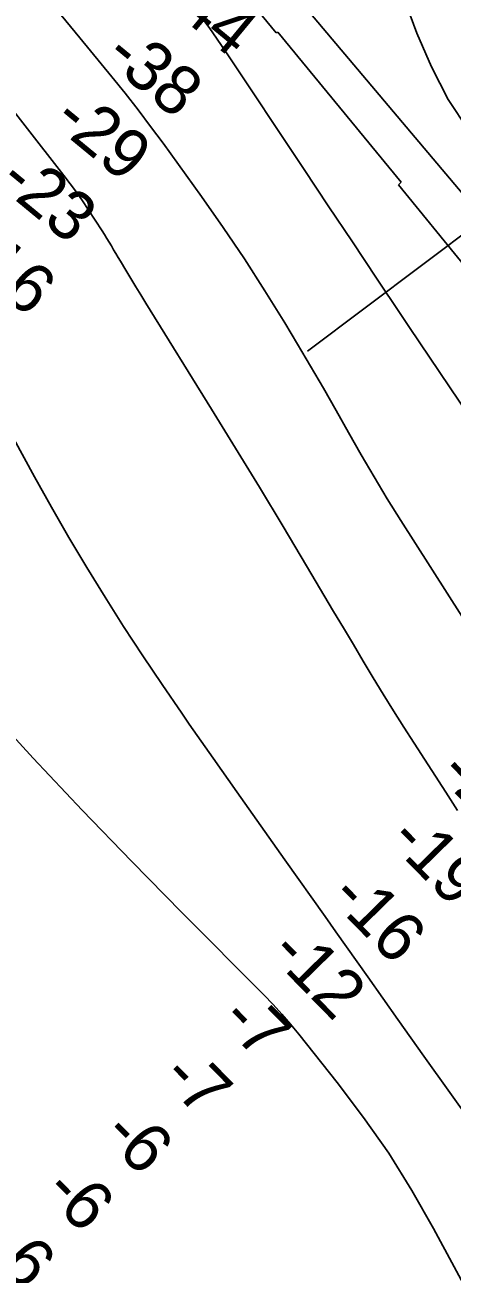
# Model space of a CAD drawing. Extents: x 3245246 to 3283090, y 806824 to 832173.
# Drawn here: x 3269551 to 3270071, y 818378 to 819900 of the extents above; entities that cross this region are included whole.
import ezdxf

# ---------------------------------------------------------------- set-up
doc = ezdxf.new("R2010")
doc.units = 0
for name, color, linetype in [('V-RIVR-RANG', 7, 'Continuous'), ('V-ROAD-CNTR', 7, 'Continuous'), ('V-RRAP-RVMT', 7, 'Continuous'), ('V-TOPO-DPTH', 7, 'Continuous'), ('V-TOPO-MAJR', 7, 'Continuous'), ('V-TOPO-MINR', 7, 'Continuous')]:
    doc.layers.add(name, color=color, linetype=linetype)

msp = doc.modelspace()

# ---------------------------------------------------------------- linework, layer by layer
at = {"layer": 'V-RIVR-RANG'}
msp.add_line((3270406.8, 819887.2), (3269895.6, 819502.2), dxfattribs=at)
at = {"layer": 'V-ROAD-CNTR'}
for points in [[(3268555, 824466.2), (3268928.1, 824288.4), (3269383.1, 824061.9), (3269668.7, 823890.1), (3270076.6, 823640.1), (3270419.3, 823451), (3270842, 823197.9), (3271162.2, 823029.4), (3271548.3, 822792.5), (3271898.4, 822578.4), (3272236.9, 822400.3), (3272509.8, 822239.3), (3272743.9, 822091.3), (3273013.6, 821941.1), (3273341, 821721.2), (3273731.8, 821490.1), (3274189.2, 821175), (3274593.6, 820901.2), (3274916.7, 820684.3), (3275373.2, 820360), (3275676.6, 820161), (3275802.4, 820045.1), (3275896.2, 819928), (3275965.2, 819818.6), (3276015.1, 819699.5), (3276044.4, 819586.7), (3276100.5, 819413), (3276190.9, 819208.3), (3276292.5, 819051.8), (3276415.5, 818926.3), (3276568.2, 818833.9), (3276716.2, 818768.8), (3276924.8, 818729), (3277119.9, 818725), (3277260.8, 818758.2)], [(3265843.1, 823432.9), (3265859, 823417.1), (3265884.4, 823393.5), (3265921.6, 823385.9), (3265988.6, 823351.1), (3266047.2, 823332.3), (3266110.9, 823317.7), (3266174.6, 823302.5), (3266237.9, 823256.1), (3266319, 823213.7), (3266446.2, 823144), (3266598.2, 823070.2), (3266698.3, 823024.2), (3266809.8, 822977.5), (3266902.8, 822954.7), (3266981.5, 822929.4), (3267047, 822922.9), (3267126.7, 822927), (3267196.8, 822934.5), (3267240.8, 822931.2), (3267315.5, 822929), (3267389.5, 822902.9), (3267472.5, 822855.3), (3267548.2, 822799.1), (3267673.2, 822703.2), (3267729.5, 822659.2), (3267800.8, 822580), (3267841.6, 822514.8), (3267890.4, 822443.6), (3267961.5, 822390.3), (3268026.2, 822347.9), (3268097.5, 822313.7), (3268226.8, 822221.5), (3268328.9, 822136.2), (3268438, 822030.2), (3268539.6, 821913.7), (3268611.4, 821855), (3268669.7, 821833), (3268741.6, 821835.2), (3268781, 821862.3), (3268824.2, 821916.6), (3268873.1, 822006.3), (3268932.5, 822098.1), (3268972.1, 822145.5), (3269019.4, 822162), (3269056, 822158.3), (3269086.7, 822138.7), (3269215.7, 821995.6), (3269467.1, 821682.5), (3269665, 821425.3), (3269890.2, 821132.3), (3269935.6, 821060.8), (3269937.8, 820947), (3269911.9, 820878.4), (3269882.4, 820803.4), (3269850.4, 820754.7), (3269820.8, 820702.9), (3269847.5, 820661.4), (3269995.3, 820504.9), (3270135.1, 820342.3), (3270215.8, 820249.2), (3270280.9, 820161.5), (3270409.8, 819983.2), (3270585.2, 819734.7), (3270723.1, 819531.2), (3270847.8, 819342.2), (3270941.2, 819194.9), (3271024.2, 819065), (3271103.7, 818956), (3271217.9, 818809.2), (3271322.1, 818665), (3271450.9, 818481.1), (3271547.8, 818329.9), (3271656.2, 818159), (3271778.9, 817965.4), (3271939, 817707.5), (3272036.6, 817466.5), (3272126.7, 817285.3), (3272211.9, 817051.1), (3272318, 816867.5), (3272429.4, 816683.2), (3272508.6, 816556.2), (3272571.6, 816398.7), (3272670.4, 816197), (3272779.9, 816022.9), (3272872.1, 815803.2), (3272964.7, 815556.6)]]:
    msp.add_spline(points, degree=3, dxfattribs=at)
at = {"layer": 'V-RRAP-RVMT'}
for p, q in [((3269857.3, 819890.4), (3269770.4, 819996.5)), ((3269857.3, 819890.4), (3269770.4, 819996.5)), ((3269859.2, 819890.9), (3269857.3, 819890.4)), ((3269859.2, 819890.9), (3269857.3, 819890.4)), ((3270009.7, 819708.2), (3269859.2, 819890.9)), ((3270009.7, 819708.2), (3269859.2, 819890.9)), ((3270006.4, 819705.1), (3270009.7, 819708.2)), ((3270006.4, 819705.1), (3270009.7, 819708.2)), ((3270087, 819606.1), (3270006.4, 819705.1)), ((3270087, 819606.1), (3270006.4, 819705.1))]:
    msp.add_line(p, q, dxfattribs=at)
at = {"layer": 'V-TOPO-DPTH'}
for points in [[(3269595.4, 819911.7), (3269606.8, 819898), (3269618.2, 819884.3), (3269657.3, 819836.5), (3269673.3, 819816.6), (3269689.1, 819796.5), (3269704.4, 819776.1), (3269719.6, 819755.6), (3269766.3, 819690.8), (3269792.8, 819653), (3269818.7, 819614.8), (3269843.6, 819576), (3269867.8, 819536.7), (3269883.3, 819510.8), (3269899.2, 819484.1), (3269914.8, 819457.2), (3269930.3, 819430.2), (3269945.5, 819403.1), (3269960.9, 819376), (3269976.6, 819349.1), (3269992.7, 819322.6), (3270009.2, 819296.2), (3270139.9, 819090.9)], [(3270139.9, 819090.9), (3270009.2, 819296.2), (3269992.7, 819322.6), (3269976.6, 819349.1), (3269960.9, 819376), (3269945.5, 819403.1), (3269930.3, 819430.2), (3269914.8, 819457.2), (3269899.2, 819484.1), (3269883.3, 819510.8), (3269867.8, 819536.7), (3269843.6, 819576), (3269818.7, 819614.8), (3269792.8, 819653), (3269766.3, 819690.8), (3269719.6, 819755.6), (3269704.4, 819776.1), (3269689.1, 819796.5), (3269673.3, 819816.6), (3269657.3, 819836.5), (3269618.2, 819884.3), (3269606.8, 819898), (3269595.4, 819911.7)], [(3270078.3, 818942.7), (3270064.1, 818964.9), (3270025.4, 819024.5), (3270012.7, 819044.3), (3270000.1, 819064.2), (3269987.7, 819084.3), (3269975.5, 819104.4), (3269963.4, 819124.6), (3269951.4, 819144.8), (3269939.3, 819165.1), (3269927.3, 819185.3), (3269894.4, 819240.8), (3269865.8, 819288.7), (3269837, 819336.5), (3269807.9, 819384.1), (3269778.7, 819431.7), (3269698.8, 819560.8), (3269692.7, 819570.8), (3269686.5, 819580.9), (3269680.4, 819590.9), (3269674.3, 819601), (3269667.6, 819612), (3269664.9, 819616.6), (3269662.1, 819621.2), (3269659.4, 819625.9), (3269656.7, 819630.5), (3269653.9, 819635.1), (3269651.2, 819639.7), (3269648.3, 819644.3), (3269645.4, 819648.8), (3269628.5, 819674.8), (3269621.4, 819685.4), (3269614.1, 819695.9), (3269606.6, 819706.1), (3269598.8, 819716.3), (3269501.4, 819840.9)], [(3270078.3, 818942.7), (3270064.1, 818964.9), (3270025.4, 819024.5), (3270012.7, 819044.3), (3270000.1, 819064.2), (3269987.7, 819084.3), (3269975.5, 819104.4), (3269963.4, 819124.6), (3269951.4, 819144.8), (3269939.3, 819165.1), (3269927.3, 819185.3), (3269894.4, 819240.8), (3269865.8, 819288.7), (3269837, 819336.5), (3269807.9, 819384.1), (3269778.7, 819431.7), (3269698.8, 819560.8), (3269692.7, 819570.8), (3269686.5, 819580.9), (3269680.4, 819590.9), (3269674.3, 819601), (3269667.6, 819612), (3269664.9, 819616.6), (3269662.1, 819621.2), (3269659.4, 819625.9), (3269656.7, 819630.5), (3269653.9, 819635.1), (3269651.2, 819639.7), (3269648.3, 819644.3), (3269645.4, 819648.8), (3269628.5, 819674.8), (3269621.4, 819685.4), (3269614.1, 819695.9), (3269606.6, 819706.1), (3269598.8, 819716.3), (3269501.4, 819840.9)], [(3269467, 819525.6), (3269563.2, 819349.2), (3269583.9, 819312.2), (3269605, 819275.3), (3269626.7, 819238.9), (3269648.9, 819202.7), (3269671.6, 819166.9), (3269694.8, 819131.3), (3269718.4, 819096.1), (3269742.4, 819061.1), (3269751.6, 819047.9), (3269780.5, 819006.5), (3269809.5, 818965.2), (3269838.6, 818923.9), (3269867.8, 818882.7), (3269917, 818813.4), (3269930, 818795), (3269943, 818776.7), (3269955.9, 818758.4), (3269968.9, 818740.1), (3270005.7, 818687.8), (3270037.2, 818643.4), (3270068.8, 818599.1), (3270100.5, 818554.9)], [(3269467, 819525.6), (3269563.2, 819349.2), (3269583.9, 819312.2), (3269605, 819275.3), (3269626.7, 819238.9), (3269648.9, 819202.7), (3269671.6, 819166.9), (3269694.8, 819131.3), (3269718.4, 819096.1), (3269742.4, 819061.1), (3269751.6, 819047.9), (3269780.5, 819006.5), (3269809.5, 818965.2), (3269838.6, 818923.9), (3269867.8, 818882.7), (3269917, 818813.4), (3269930, 818795), (3269943, 818776.7), (3269955.9, 818758.4), (3269968.9, 818740.1), (3270005.7, 818687.8), (3270037.2, 818643.4), (3270068.8, 818599.1), (3270100.5, 818554.9)]]:
    msp.add_lwpolyline(points, dxfattribs=at)
at = {"layer": 'V-TOPO-MAJR'}
msp.add_lwpolyline([(3269765.4, 819910.4), (3269775.7, 819896.6), (3269785.7, 819882.6), (3269795.4, 819868.4), (3269891.4, 819723.8), (3269920.8, 819679.6), (3269950.2, 819635.4), (3269979.7, 819591.2), (3270009.2, 819547.1), (3270019.7, 819531.3), (3270044, 819495.1), (3270068.4, 819458.9), (3270092.9, 819422.9)], dxfattribs=at)
at = {"layer": 'V-TOPO-MINR'}
for points in [[(3269855.4, 819966), (3270149.7, 819616.8)], [(3270091.6, 819771.6), (3270066.9, 819808.9), (3270046.4, 819848.6), (3270028.5, 819889.9), (3270004.1, 819956.1)], [(3269595.4, 819911.7), (3269606.8, 819898), (3269618.2, 819884.3), (3269657.3, 819836.5), (3269673.3, 819816.6), (3269689.1, 819796.5), (3269704.4, 819776.1), (3269719.6, 819755.6), (3269766.3, 819690.8), (3269792.8, 819653), (3269818.7, 819614.8), (3269843.6, 819576), (3269867.8, 819536.7), (3269883.3, 819510.8), (3269899.2, 819484.1), (3269914.8, 819457.2), (3269930.3, 819430.2), (3269945.5, 819403.1), (3269960.9, 819376), (3269976.6, 819349.1), (3269992.7, 819322.6), (3270009.2, 819296.2), (3270139.9, 819090.9)], [(3269501.4, 819840.9), (3269598.8, 819716.3), (3269606.6, 819706.1), (3269614.1, 819695.9), (3269621.4, 819685.4), (3269628.5, 819674.8), (3269645.4, 819648.8), (3269648.3, 819644.3), (3269651.2, 819639.7), (3269653.9, 819635.1), (3269656.7, 819630.5), (3269659.4, 819625.9), (3269662.1, 819621.2), (3269664.9, 819616.6), (3269667.6, 819612), (3269674.3, 819601), (3269680.4, 819590.9), (3269686.5, 819580.9), (3269692.7, 819570.8), (3269698.8, 819560.8), (3269778.7, 819431.7), (3269807.9, 819384.1), (3269837, 819336.5), (3269865.8, 819288.7), (3269894.4, 819240.8), (3269927.3, 819185.3), (3269939.3, 819165.1), (3269951.4, 819144.8), (3269963.4, 819124.6), (3269975.5, 819104.4), (3269987.7, 819084.3), (3270000.1, 819064.2), (3270012.7, 819044.3), (3270025.4, 819024.5), (3270064.1, 818964.9), (3270078.3, 818942.7)], [(3269467, 819525.6), (3269563.2, 819349.2), (3269583.9, 819312.2), (3269605, 819275.3), (3269626.7, 819238.9), (3269648.9, 819202.7), (3269671.6, 819166.9), (3269694.8, 819131.3), (3269718.4, 819096.1), (3269742.4, 819061.1), (3269751.6, 819047.9), (3269780.5, 819006.5), (3269809.5, 818965.2), (3269838.6, 818923.9), (3269867.8, 818882.7), (3269917, 818813.4), (3269930, 818795), (3269943, 818776.7), (3269955.9, 818758.4), (3269968.9, 818740.1), (3270005.7, 818687.8), (3270037.2, 818643.4), (3270068.8, 818599.1), (3270100.5, 818554.9)], [(3269502.5, 819070.4), (3269561.5, 819006.5), (3269621.1, 818943.2), (3269681.5, 818880.6), (3269742.4, 818818.5), (3269842.4, 818717.9), (3269853.5, 818706.4), (3269864.4, 818694.5), (3269874.9, 818682.4), (3269885.1, 818670), (3269931.7, 818611.4), (3269963.9, 818568.7), (3269994.4, 818525), (3270022.6, 818479.7), (3270049.1, 818433.4), (3270177.5, 818194.7)]]:
    msp.add_lwpolyline(points, dxfattribs=at)

# ---------------------------------------------------------------- texts
at = {"layer": 'V-RIVR-RANG'}
for s, rotation, p in [('-44', 320.482, (3269712.9, 819932.1)), ('-38', 320.482, (3269646, 819857.6)), ('-29', 320.482, (3269583.1, 819779.9)), ('-23', 320.482, (3269516.9, 819704.9)), ('-16', 320.482, (3269466.9, 819616.4)), ('-27', 314.4298, (3270053.2, 818985.8)), ('-19', 314.4298, (3269992.4, 818905)), ('-16', 314.4298, (3269920.7, 818835.4)), ('-12', 314.4298, (3269847.4, 818767.2)), ('-7', 314.4298, (3269787.1, 818685.9)), ('-7', 314.4298, (3269715.5, 818616.1)), ('-6', 314.4298, (3269643.9, 818546.3)), ('-6', 314.4298, (3269572.3, 818476.5)), ('-6', 314.4298, (3269500.8, 818406.6))]:
    msp.add_text(s, height=60, rotation=rotation, dxfattribs=at).set_placement(p)

doc.saveas('drawing.dxf')
